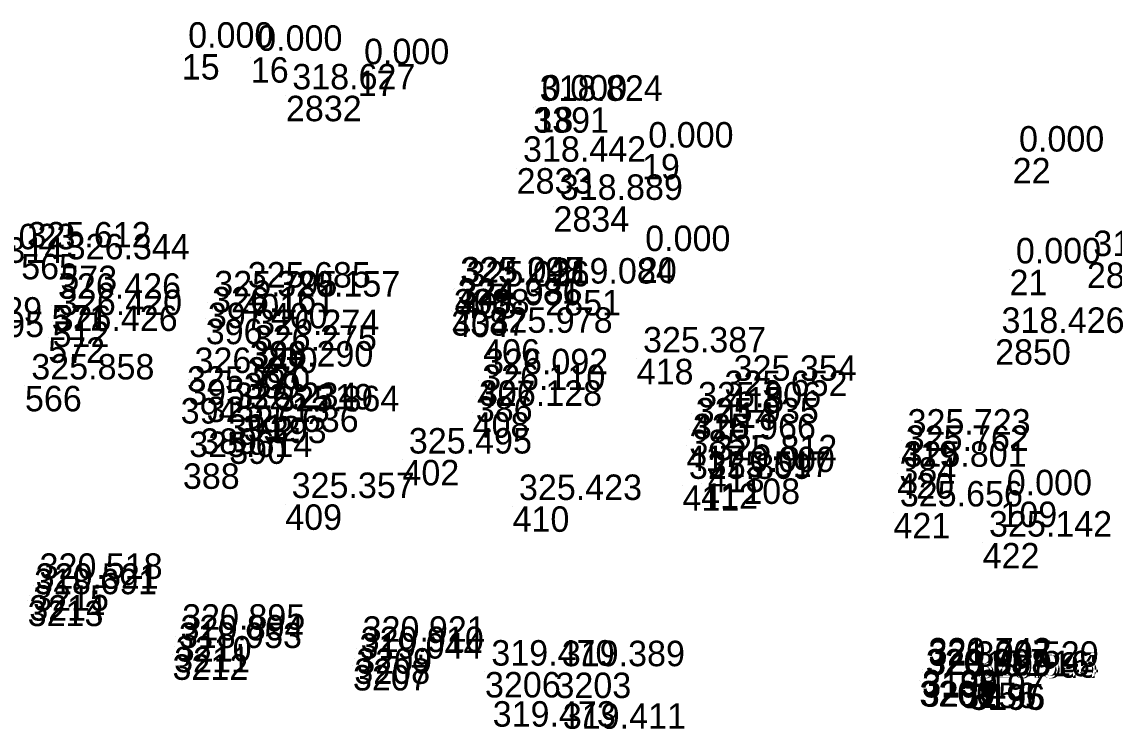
# Model space of a CAD drawing. Extents: x -829398 to -819400, y -1074439 to -1067977.
# Drawn here: x -822515.5 to -822464.1, y -1070443.1 to -1070409.7 of the extents above; entities that cross this region are included whole.
import ezdxf

# ---------------------------------------------------------------- set-up
doc = ezdxf.new("R2010")
doc.units = 0
doc.layers.add('Vrstva 60', color=7, linetype='Continuous')
doc.layers.add('Vrstva 61', color=7, linetype='Continuous')

msp = doc.modelspace()

# ---------------------------------------------------------------- linework, layer by layer
at = {"layer": 'Vrstva 60'}
for p, q in [((-822508.013, -1070411.259), (-822508.013, -1070411.259)), ((-822504.759, -1070411.405), (-822504.759, -1070411.405)), ((-822499.723, -1070412.035), (-822499.723, -1070412.035)), ((-822503.105, -1070413.222), (-822503.105, -1070413.222)), ((-822491.449, -1070413.763), (-822491.449, -1070413.763)), ((-822491.346, -1070413.746), (-822491.346, -1070413.746)), ((-822486.327, -1070415.961), (-822486.327, -1070415.961)), ((-822468.857, -1070416.151), (-822468.857, -1070416.151)), ((-822492.232, -1070416.632), (-822492.232, -1070416.632)), ((-822490.499, -1070418.427), (-822490.499, -1070418.427)), ((-822486.474, -1070420.837), (-822486.474, -1070420.837)), ((-822465.357, -1070421.074), (-822465.357, -1070421.074)), ((-822513.736, -1070421.227), (-822513.736, -1070421.227)), ((-822469.007, -1070421.419), (-822469.007, -1070421.419)), ((-822505.205, -1070422.556), (-822505.205, -1070422.556)), ((-822495.193, -1070422.329), (-822495.193, -1070422.329)), ((-822495.142, -1070422.315), (-822495.142, -1070422.315)), ((-822494.894, -1070422.504), (-822494.894, -1070422.504)), ((-822490.882, -1070422.368), (-822490.882, -1070422.368)), ((-822514.149, -1070423.085), (-822514.149, -1070423.085)), ((-822506.782, -1070422.97), (-822506.782, -1070422.97)), ((-822503.818, -1070422.981), (-822503.818, -1070422.981)), ((-822506.885, -1070423.724), (-822506.885, -1070423.724)), ((-822495.312, -1070423.321), (-822495.312, -1070423.321)), ((-822495.273, -1070423.389), (-822495.273, -1070423.389)), ((-822514.101, -1070423.855), (-822514.101, -1070423.855)), ((-822514.307, -1070424.603), (-822514.307, -1070424.603)), ((-822493.81, -1070424.688), (-822493.81, -1070424.688)), ((-822469.684, -1070424.692), (-822469.684, -1070424.692)), ((-822504.81, -1070424.796), (-822504.81, -1070424.796)), ((-822504.921, -1070425.535), (-822504.921, -1070425.535)), ((-822486.574, -1070425.613), (-822486.574, -1070425.613)), ((-822505.088, -1070426.279), (-822505.088, -1070426.279)), ((-822507.713, -1070426.581), (-822507.713, -1070426.581)), ((-822494.019, -1070426.639), (-822494.019, -1070426.639)), ((-822515.404, -1070426.886), (-822515.404, -1070426.886)), ((-822482.305, -1070426.947), (-822482.305, -1070426.947)), ((-822508.065, -1070427.463), (-822508.065, -1070427.463)), ((-822494.156, -1070427.382), (-822494.156, -1070427.382)), ((-822482.74, -1070427.668), (-822482.74, -1070427.668)), ((-822505.837, -1070428.229), (-822505.837, -1070428.229)), ((-822505.102, -1070428.299), (-822505.102, -1070428.299)), ((-822494.308, -1070428.128), (-822494.308, -1070428.128)), ((-822483.981, -1070428.203), (-822483.981, -1070428.203)), ((-822503.863, -1070428.383), (-822503.863, -1070428.383)), ((-822507.14, -1070428.891), (-822507.14, -1070428.891)), ((-822505.778, -1070429.361), (-822505.778, -1070429.361)), ((-822484.095, -1070428.955), (-822484.095, -1070428.955)), ((-822484.229, -1070429.703), (-822484.229, -1070429.703)), ((-822474.11, -1070429.483), (-822474.11, -1070429.483)), ((-822497.613, -1070430.374), (-822497.613, -1070430.374)), ((-822474.196, -1070430.25), (-822474.196, -1070430.25)), ((-822507.962, -1070430.537), (-822507.962, -1070430.537)), ((-822483.224, -1070430.695), (-822483.224, -1070430.695)), ((-822481.553, -1070431.248), (-822481.553, -1070431.248)), ((-822474.301, -1070430.999), (-822474.301, -1070430.999)), ((-822484.416, -1070431.568), (-822484.416, -1070431.568)), ((-822483.537, -1070431.477), (-822483.537, -1070431.477)), ((-822503.136, -1070432.469), (-822503.136, -1070432.469)), ((-822469.436, -1070432.339), (-822469.436, -1070432.339)), ((-822492.424, -1070432.562), (-822492.424, -1070432.562)), ((-822474.475, -1070432.868), (-822474.475, -1070432.868)), ((-822470.271, -1070434.287), (-822470.271, -1070434.287)), ((-822515.016, -1070436.277), (-822515.016, -1070436.277)), ((-822515.275, -1070437.002), (-822515.275, -1070437.002)), ((-822515.2, -1070436.744), (-822515.2, -1070436.744)), ((-822508.296, -1070438.672), (-822508.296, -1070438.672)), ((-822508.451, -1070439.534), (-822508.451, -1070439.534)), ((-822508.373, -1070439.177), (-822508.373, -1070439.177)), ((-822499.791, -1070439.241), (-822499.791, -1070439.241)), ((-822499.946, -1070440.035), (-822499.946, -1070440.035)), ((-822499.881, -1070439.723), (-822499.881, -1070439.723)), ((-822493.725, -1070440.364), (-822493.725, -1070440.364)), ((-822490.403, -1070440.392), (-822490.403, -1070440.392)), ((-822473.127, -1070440.367), (-822473.127, -1070440.367)), ((-822473.123, -1070440.262), (-822473.123, -1070440.262)), ((-822470.91, -1070440.419), (-822470.91, -1070440.419)), ((-822473.253, -1070440.782), (-822473.253, -1070440.782)), ((-822473.188, -1070440.802), (-822473.188, -1070440.802)), ((-822471.322, -1070440.865), (-822471.322, -1070440.865)), ((-822470.944, -1070440.933), (-822470.944, -1070440.933)), ((-822470.889, -1070440.949), (-822470.889, -1070440.949))]:
    msp.add_line(p, q, dxfattribs=at)

# ---------------------------------------------------------------- texts
for s, p in [('15', (-822508.013, -1070412.459)), ('16', (-822504.759, -1070412.605)), ('17', (-822499.723, -1070413.235)), ('2832', (-822503.105, -1070414.422)), ('3391', (-822491.449, -1070414.963)), ('18', (-822491.346, -1070414.946)), ('19', (-822486.327, -1070417.161)), ('22', (-822468.857, -1070417.351)), ('2833', (-822492.232, -1070417.832)), ('2834', (-822490.499, -1070419.627)), ('565', (-822515.582, -1070421.868)), ('20', (-822486.474, -1070422.037)), ('2825', (-822465.357, -1070422.274)), ('573', (-822513.736, -1070422.427)), ('21', (-822469.007, -1070422.619)), ('401', (-822505.205, -1070423.756)), ('3388', (-822495.193, -1070423.529)), ('403', (-822495.142, -1070423.515)), ('405', (-822494.894, -1070423.704)), ('2851', (-822490.882, -1070423.568)), ('571', (-822514.149, -1070424.285)), ('397', (-822506.782, -1070424.17)), ('400', (-822503.818, -1070424.181)), ('396', (-822506.885, -1070424.924)), ('3387', (-822495.312, -1070424.521)), ('404', (-822495.273, -1070424.589)), ('512', (-822514.101, -1070425.055)), ('572', (-822514.307, -1070425.803)), ('406', (-822493.81, -1070425.888)), ('2850', (-822469.684, -1070425.892)), ('398', (-822504.81, -1070425.996)), ('387', (-822504.921, -1070426.735)), ('418', (-822486.574, -1070426.813)), ('399', (-822505.088, -1070427.479)), ('395', (-822507.713, -1070427.781)), ('407', (-822494.019, -1070427.839)), ('566', (-822515.404, -1070428.086)), ('415', (-822482.305, -1070428.147)), ('394', (-822508.065, -1070428.663)), ('386', (-822494.156, -1070428.582)), ('414', (-822482.74, -1070428.868)), ('391', (-822505.837, -1070429.429)), ('392', (-822505.102, -1070429.499)), ('408', (-822494.308, -1070429.328)), ('416', (-822483.981, -1070429.403)), ('389', (-822507.14, -1070430.091)), ('393', (-822503.863, -1070429.583)), ('390', (-822505.778, -1070430.561)), ('385', (-822484.095, -1070430.155)), ('417', (-822484.229, -1070430.903)), ('419', (-822474.11, -1070430.683)), ('402', (-822497.613, -1070431.574)), ('384', (-822474.196, -1070431.45)), ('388', (-822507.962, -1070431.737)), ('413', (-822483.224, -1070431.895)), ('108', (-822481.553, -1070432.448)), ('420', (-822474.301, -1070432.199)), ('411', (-822484.416, -1070432.768)), ('412', (-822483.537, -1070432.677)), ('409', (-822503.136, -1070433.669)), ('109', (-822469.436, -1070433.539)), ('410', (-822492.424, -1070433.762)), ('421', (-822474.475, -1070434.068)), ('422', (-822470.271, -1070435.487)), ('3215', (-822515.016, -1070437.477)), ('3213', (-822515.275, -1070438.202)), ('3214', (-822515.2, -1070437.944)), ('3211', (-822508.373, -1070440.377)), ('3210', (-822508.296, -1070439.872)), ('3212', (-822508.451, -1070440.734)), ('3209', (-822499.791, -1070440.441)), ('3207', (-822499.946, -1070441.235)), ('3208', (-822499.881, -1070440.923)), ('3206', (-822493.725, -1070441.564)), ('3203', (-822490.403, -1070441.592)), ('3199', (-822473.127, -1070441.567)), ('3198', (-822473.123, -1070441.462)), ('3197', (-822470.91, -1070441.619)), ('3200', (-822473.253, -1070441.982)), ('3201', (-822473.188, -1070442.002)), ('3156', (-822471.322, -1070442.065)), ('3195', (-822470.944, -1070442.133)), ('3196', (-822470.889, -1070442.149))]:
    msp.add_text(s, height=1.2, dxfattribs=at).set_placement(p)
at = {"layer": 'Vrstva 61'}
for s, p in [('0.000', (-822507.713, -1070410.959)), ('0.000', (-822504.459, -1070411.105)), ('0.000', (-822499.423, -1070411.735)), ('318.627', (-822502.805, -1070412.922)), ('318.824', (-822491.149, -1070413.463)), ('0.000', (-822491.046, -1070413.446)), ('0.000', (-822486.027, -1070415.661)), ('0.000', (-822468.557, -1070415.851)), ('318.442', (-822491.932, -1070416.332)), ('318.889', (-822490.199, -1070418.127)), ('326.023', (-822518.827, -1070420.453)), ('325.612', (-822515.282, -1070420.368)), ('0.000', (-822486.174, -1070420.537)), ('318.399', (-822465.057, -1070420.774)), ('326.314', (-822519.404, -1070421.093)), ('326.344', (-822513.436, -1070420.927)), ('0.000', (-822468.707, -1070421.119)), ('325.685', (-822504.905, -1070422.256)), ('323.298', (-822494.893, -1070422.029)), ('325.047', (-822494.842, -1070422.015)), ('325.026', (-822494.594, -1070422.204)), ('319.084', (-822490.582, -1070422.068)), ('326.426', (-822513.849, -1070422.785)), ('325.795', (-822506.482, -1070422.67)), ('326.157', (-822503.518, -1070422.681)), ('324.381', (-822495.012, -1070423.021)), ('324.936', (-822494.973, -1070423.089)), ('326.329', (-822520.395, -1070423.909)), ('326.420', (-822513.801, -1070423.555)), ('326.161', (-822506.585, -1070423.424)), ('326.426', (-822514.007, -1070424.303)), ('325.978', (-822493.51, -1070424.388)), ('318.426', (-822469.384, -1070424.392)), ('326.095', (-822520.304, -1070424.588)), ('326.274', (-822504.51, -1070424.496)), ('326.275', (-822504.621, -1070425.235)), ('325.387', (-822486.274, -1070425.313)), ('326.200', (-822507.413, -1070426.281)), ('326.290', (-822504.788, -1070425.979)), ('326.092', (-822493.719, -1070426.339)), ('325.858', (-822515.104, -1070426.586)), ('325.354', (-822482.005, -1070426.647)), ('325.770', (-822507.765, -1070427.163)), ('326.110', (-822493.856, -1070427.082)), ('325.652', (-822482.44, -1070427.368)), ('326.234', (-822505.537, -1070427.929)), ('326.219', (-822504.802, -1070427.999)), ('326.128', (-822494.008, -1070427.828)), ('325.906', (-822483.681, -1070427.903)), ('325.864', (-822503.563, -1070428.083)), ('325.713', (-822506.84, -1070428.591)), ('325.636', (-822505.478, -1070429.061)), ('325.935', (-822483.795, -1070428.655)), ('325.966', (-822483.929, -1070429.403)), ('325.723', (-822473.81, -1070429.183)), ('325.495', (-822497.313, -1070430.074)), ('325.762', (-822473.896, -1070429.95)), ('325.614', (-822507.662, -1070430.237)), ('325.812', (-822482.924, -1070430.395)), ('0.000', (-822481.253, -1070430.948)), ('325.801', (-822474.001, -1070430.699)), ('325.809', (-822484.116, -1070431.268)), ('325.517', (-822483.237, -1070431.177)), ('0.000', (-822469.136, -1070432.039)), ('325.357', (-822502.836, -1070432.169)), ('325.423', (-822492.124, -1070432.262)), ('325.656', (-822474.175, -1070432.568)), ('325.142', (-822469.971, -1070433.987)), ('320.518', (-822514.716, -1070435.977)), ('318.691', (-822514.975, -1070436.702)), ('320.521', (-822514.9, -1070436.444)), ('320.895', (-822507.996, -1070438.372)), ('318.953', (-822508.151, -1070439.234)), ('320.894', (-822508.073, -1070438.877)), ('320.921', (-822499.491, -1070438.941)), ('319.044', (-822499.646, -1070439.735)), ('320.910', (-822499.581, -1070439.423)), ('319.470', (-822493.425, -1070440.064)), ('319.389', (-822490.103, -1070440.092)), ('321.007', (-822472.827, -1070440.067)), ('320.742', (-822472.823, -1070439.962)), ('320.520', (-822470.61, -1070440.119)), ('320.987', (-822472.953, -1070440.482)), ('320.608', (-822472.888, -1070440.502)), ('319.916', (-822471.022, -1070440.565)), ('319.995', (-822470.644, -1070440.633)), ('320.544', (-822470.589, -1070440.649)), ('319.473', (-822493.361, -1070442.939)), ('319.411', (-822490.055, -1070443.039))]:
    msp.add_text(s, height=1.2, dxfattribs=at).set_placement(p)

doc.saveas('drawing.dxf')
